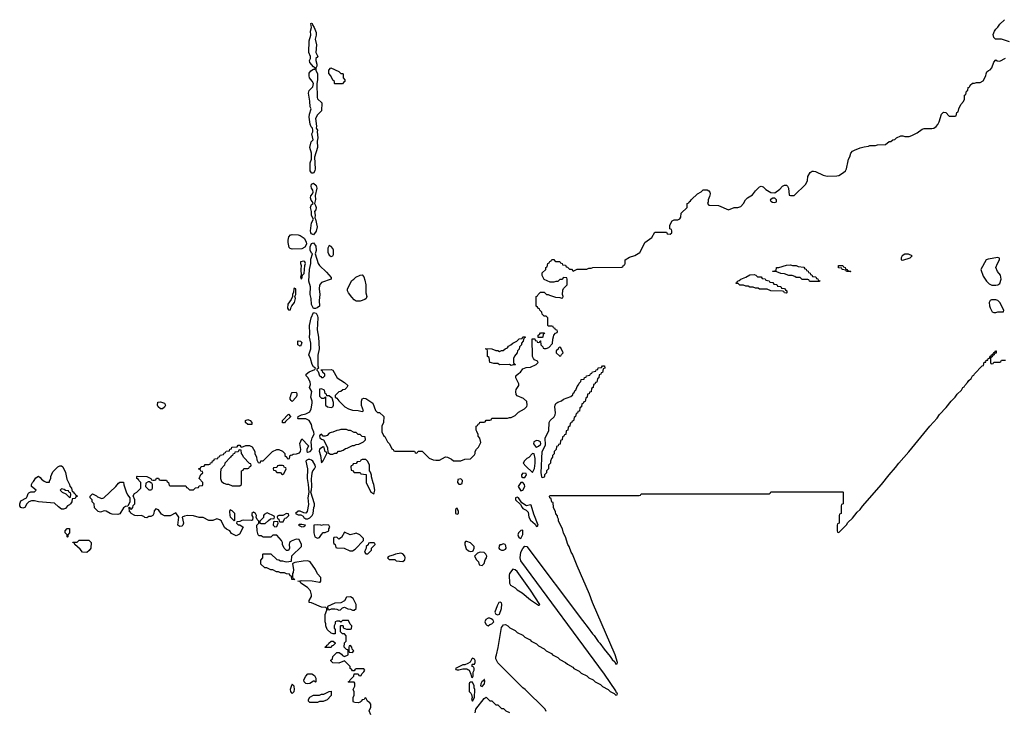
# Model space of a CAD drawing. Header units: inches. Extents: x 2701323 to 2964515, y 494916 to 722124.
# Tile 381 of 656: x 2777197 to 2787358, y 700426 to 707570. Entities that reach past the tile are written whole.
import ezdxf

# ---------------------------------------------------------------- set-up
doc = ezdxf.new("R2010")
doc.units = ezdxf.units.IN
doc.header["$MEASUREMENT"] = 0
doc.layers.add('C7770', color=7, linetype='Continuous')
doc.layers.add('C7780', color=7, linetype='Continuous')

msp = doc.modelspace()

# ---------------------------------------------------------------- linework, layer by layer
at = {"layer": 'C7770', "color": 2}
for points, elevation in [([(2780000, 705204), (2779987, 705207), (2779977, 705217), (2779967, 705267), (2779967, 705293), (2779974, 705326), (2779990, 705347), (2780000, 705349)], 10), ([(2780000, 704681), (2780000, 704680), (2779965, 704630), (2779962, 704590), (2779970, 704574), (2779990, 704574), (2780000, 704602)], 14), ([(2780000, 703638), (2779988, 703650), (2779988, 703670), (2779996, 703684), (2780000, 703701)], 10), ([(2780000, 702183), (2779990, 702178), (2779982, 702170), (2779978, 702150), (2779982, 702110), (2779970, 702086), (2779949, 702089), (2779928, 702110), (2779908, 702150), (2779908, 702170), (2779898, 702190), (2779850, 702246), (2779810, 702246), (2779790, 702226), (2779710, 702226), (2779690, 702238), (2779670, 702238), (2779658, 702250), (2779648, 702290), (2779646, 702350), (2779666, 702370), (2779666, 702390), (2779648, 702408), (2779638, 702430), (2779642, 702450), (2779630, 702468), (2779610, 702482), (2779592, 702470), (2779592, 702450), (2779602, 702430), (2779598, 702402), (2779590, 702398), (2779510, 702402), (2779490, 702398), (2779470, 702386), (2779438, 702382), (2779434, 702370), (2779450, 702354), (2779470, 702354), (2779502, 702330), (2779464, 702256), (2779430, 702238), (2779383, 702263), (2779366, 702290), (2779330, 702306), (2779310, 702326), (2779278, 702390), (2779263, 702403), (2779230, 702415), (2779190, 702398), (2779150, 702398), (2779090, 702428), (2779050, 702428), (2778990, 702444), (2778928, 702448), (2778898, 702442), (2778874, 702430), (2778886, 702370), (2778881, 702350), (2778870, 702339), (2778850, 702335), (2778829, 702349), (2778838, 702430), (2778810, 702478), (2778750, 702444), (2778690, 702444), (2778661, 702461), (2778630, 702508), (2778602, 702518), (2778584, 702496), (2778582, 702470), (2778572, 702450), (2778550, 702438), (2778530, 702438), (2778510, 702426), (2778490, 702428), (2778478, 702438), (2778450, 702449), (2778410, 702445), (2778386, 702450), (2778346, 702470), (2778342, 702482), (2778330, 702486), (2778326, 702534), (2778333, 702533), (2778338, 702518), (2778350, 702514), (2778366, 702530), (2778367, 702553), (2778386, 702570), (2778386, 702610), (2778368, 702652), (2778383, 702677), (2778406, 702690), (2778446, 702730), (2778446, 702790), (2778426, 702810), (2778422, 702822), (2778406, 702830), (2778406, 702850), (2778410, 702854), (2778510, 702852), (2778552, 702832), (2778558, 702818), (2778570, 702814), (2778590, 702814), (2778602, 702818), (2778610, 702834), (2778630, 702834), (2778638, 702818), (2778650, 702814), (2778713, 702813), (2778718, 702798), (2778734, 702790), (2778738, 702758), (2778750, 702754), (2778910, 702754), (2778918, 702738), (2778930, 702734), (2778950, 702714), (2778990, 702714), (2779010, 702734), (2779042, 702738), (2779050, 702754), (2779082, 702758), (2779086, 702770), (2779086, 702790), (2779048, 702830), (2779067, 702873), (2779086, 702890), (2779082, 702902), (2779067, 702907), (2779062, 702922), (2779047, 702927), (2779047, 702933), (2779062, 702938), (2779070, 702954), (2779102, 702958), (2779110, 702974), (2779150, 702974), (2779162, 702978), (2779167, 702993), (2779182, 702998), (2779187, 703013), (2779202, 703018), (2779207, 703033), (2779242, 703038), (2779247, 703053), (2779262, 703058), (2779267, 703073), (2779302, 703078), (2779307, 703093), (2779322, 703098), (2779327, 703113), (2779362, 703118), (2779367, 703133), (2779382, 703138), (2779387, 703153), (2779442, 703158), (2779450, 703174), (2779470, 703174), (2779478, 703158), (2779490, 703154), (2779530, 703172), (2779570, 703172), (2779597, 703157), (2779622, 703110), (2779622, 703090), (2779642, 703050), (2779644, 703024), (2779658, 702998), (2779670, 702994), (2779682, 702998), (2779687, 703013), (2779710, 703014), (2779806, 703110), (2779850, 703132), (2779872, 703132), (2779910, 703114), (2779934, 703090), (2779934, 703070), (2779953, 703053), (2779958, 703038), (2779970, 703034), (2779982, 703038), (2779987, 703073), (2780000, 703073)], 10), ([(2780000, 701823), (2779987, 701827), (2779982, 701842), (2779950, 701846), (2779930, 701858), (2779890, 701858), (2779867, 701867), (2779848, 701868), (2779810, 701886), (2779790, 701886), (2779776, 701896), (2779747, 701907), (2779728, 701908), (2779687, 701947), (2779687, 701987), (2779706, 702010), (2779706, 702050), (2779710, 702054), (2779790, 702054), (2779850, 701994), (2779872, 701992), (2779890, 701982), (2779910, 701982), (2779933, 701973), (2779950, 701972), (2780000, 701978)], 10), ([(2780000, 700682), (2779988, 700650), (2779992, 700630), (2780000, 700622)], 14)]:
    msp.add_lwpolyline(points, dxfattribs=dict(at, elevation=elevation))
at = {"layer": 'C7770', "color": 2, "elevation": 10}
for points in [[(2778650, 703549), (2778626, 703570), (2778618, 703590), (2778622, 703618), (2778650, 703622), (2778692, 703610), (2778702, 703590), (2778690, 703568), (2778670, 703549)], [(2779550, 703388), (2779528, 703410), (2779526, 703430), (2779550, 703442), (2779574, 703430), (2779594, 703410), (2779594, 703390), (2779590, 703388)], [(2779910, 703406), (2779909, 703430), (2779970, 703494), (2779992, 703472), (2779992, 703468), (2779940, 703420), (2779930, 703406)], [(2779470, 703126), (2779458, 703122), (2779452, 703108), (2779418, 703102), (2779414, 703090), (2779398, 703082), (2779394, 703070), (2779378, 703062), (2779374, 703050), (2779314, 702990), (2779312, 702970), (2779273, 702927), (2779271, 702890), (2779271, 702830), (2779281, 702801), (2779290, 702792), (2779304, 702784), (2779333, 702773), (2779352, 702772), (2779390, 702754), (2779470, 702754), (2779486, 702770), (2779486, 702910), (2779502, 702918), (2779510, 702934), (2779550, 702934), (2779562, 702938), (2779567, 702953), (2779582, 702958), (2779586, 702970), (2779582, 702982), (2779567, 702987), (2779506, 703050), (2779496, 703076), (2779486, 703090), (2779482, 703122)], [(2777630, 702515), (2777598, 702538), (2777557, 702577), (2777390, 702589), (2777350, 702602), (2777320, 702600), (2777291, 702589), (2777271, 702569), (2777251, 702530), (2777230, 702524), (2777209, 702530), (2777199, 702550), (2777197, 702570), (2777210, 702602), (2777268, 702632), (2777276, 702644), (2777284, 702676), (2777290, 702682), (2777313, 702693), (2777350, 702694), (2777366, 702710), (2777318, 702750), (2777318, 702770), (2777329, 702791), (2777340, 702800), (2777363, 702837), (2777390, 702854), (2777410, 702842), (2777423, 702823), (2777450, 702802), (2777470, 702792), (2777506, 702794), (2777506, 702806), (2777518, 702830), (2777518, 702850), (2777540, 702900), (2777590, 702952), (2777610, 702962), (2777630, 702962), (2777642, 702950), (2777670, 702894), (2777685, 702825), (2777712, 702770), (2777713, 702753), (2777732, 702730), (2777738, 702698), (2777750, 702694), (2777758, 702678), (2777770, 702674), (2777778, 702658), (2777794, 702650), (2777778, 702642), (2777770, 702626), (2777738, 702622), (2777734, 702590), (2777722, 702570), (2777710, 702558), (2777690, 702548), (2777670, 702522), (2777650, 702515)], [(2779910, 702966), (2779870, 702966), (2779858, 702962), (2779850, 702946), (2779818, 702942), (2779814, 702930), (2779818, 702918), (2779833, 702913), (2779850, 702894), (2779890, 702894), (2779898, 702878), (2779910, 702874), (2779922, 702878), (2779946, 702930), (2779942, 702942), (2779927, 702947), (2779922, 702962)], [(2778538, 702798), (2778524, 702796), (2778498, 702782), (2778494, 702750), (2778530, 702714), (2778550, 702714), (2778562, 702718), (2778566, 702730), (2778566, 702770), (2778562, 702782), (2778550, 702786)], [(2777630, 702726), (2777614, 702710), (2777634, 702690), (2777673, 702673), (2777710, 702634), (2777722, 702638), (2777726, 702670), (2777722, 702682), (2777707, 702687), (2777702, 702702), (2777670, 702706), (2777656, 702716)], [(2778210, 702459), (2778150, 702462), (2778130, 702470), (2778090, 702495), (2778070, 702498), (2778030, 702482), (2778006, 702490), (2777968, 702528), (2777966, 702570), (2777946, 702590), (2777946, 702610), (2777926, 702630), (2777926, 702650), (2777950, 702672), (2777990, 702652), (2778001, 702641), (2778045, 702625), (2778066, 702630), (2778188, 702750), (2778216, 702784), (2778230, 702794), (2778270, 702794), (2778273, 702767), (2778295, 702695), (2778310, 702662), (2778334, 702630), (2778334, 702590), (2778314, 702546), (2778290, 702542), (2778270, 702529), (2778230, 702465)], [(2779370, 702506), (2779362, 702490), (2779365, 702450), (2779370, 702434), (2779410, 702394), (2779418, 702402), (2779418, 702470), (2779390, 702498)], [(2779750, 702478), (2779720, 702460), (2779712, 702450), (2779712, 702428), (2779674, 702390), (2779674, 702370), (2779685, 702365), (2779730, 702366), (2779763, 702397), (2779787, 702413), (2779822, 702418), (2779826, 702430), (2779822, 702442)], [(2779950, 702468), (2779912, 702448), (2779872, 702448), (2779858, 702442), (2779854, 702430), (2779858, 702418), (2779872, 702410), (2779874, 702390), (2779882, 702382), (2779910, 702382), (2779915, 702385), (2779930, 702414), (2779938, 702422), (2779950, 702425), (2779974, 702450), (2779970, 702466)], [(2777690, 702226), (2777686, 702230), (2777686, 702250), (2777666, 702270), (2777666, 702290), (2777687, 702313), (2777710, 702314), (2777712, 702270), (2777694, 702250), (2777694, 702230)], [(2779830, 702386), (2779818, 702382), (2779812, 702350), (2779830, 702332), (2779850, 702334), (2779866, 702370), (2779862, 702382)], [(2777890, 702068), (2777846, 702070), (2777820, 702100), (2777766, 702150), (2777762, 702162), (2777750, 702166), (2777747, 702173), (2777790, 702174), (2777810, 702194), (2777910, 702194), (2777934, 702170), (2777933, 702113), (2777913, 702087)]]:
    msp.add_lwpolyline(points, close=True, dxfattribs=at)
at = {"layer": 'C7780', "color": 2}
for points, elevation in [([(2780210, 705984), (2780207, 705987), (2780196, 706010), (2780194, 706030), (2780194, 706090), (2780210, 706130), (2780210, 706190), (2780190, 706250), (2780205, 706310), (2780224, 706330), (2780213, 706390), (2780221, 706410), (2780223, 706430), (2780219, 706450), (2780204, 706464), (2780194, 706490), (2780184, 706564), (2780187, 706593), (2780204, 706650), (2780194, 706670), (2780192, 706730), (2780178, 706810), (2780184, 706837), (2780222, 706878), (2780228, 706910), (2780215, 706935), (2780188, 706970), (2780183, 706990), (2780184, 707016), (2780200, 707040), (2780230, 707058), (2780242, 707058), (2780248, 707070), (2780230, 707082), (2780190, 707129), (2780188, 707150), (2780197, 707170), (2780197, 707190), (2780181, 707230), (2780183, 707350), (2780200, 707410), (2780198, 707450), (2780207, 707490), (2780202, 707530), (2780210, 707534), (2780216, 707530), (2780218, 707518), (2780236, 707490), (2780256, 707436), (2780255, 707410), (2780245, 707370), (2780259, 707310), (2780252, 707232), (2780274, 707190), (2780274, 707186), (2780254, 707170), (2780252, 707150), (2780265, 707110), (2780262, 707090), (2780252, 707070), (2780252, 707050), (2780272, 707010), (2780272, 706950), (2780265, 706910), (2780267, 706767), (2780270, 706754), (2780314, 706710), (2780312, 706628), (2780270, 706588), (2780251, 706549), (2780261, 706470), (2780258, 706450), (2780272, 706430), (2780266, 706410), (2780274, 706350), (2780266, 706314), (2780271, 706250), (2780241, 706150), (2780245, 706030), (2780244, 706010), (2780230, 705985)], 10), ([(2780510, 707014), (2780530, 707014), (2780534, 707010), (2780534, 706970), (2780554, 706950), (2780554, 706930), (2780538, 706922), (2780530, 706906), (2780450, 706906), (2780446, 706910), (2780446, 706930), (2780430, 706946), (2780408, 706990), (2780387, 707013), (2780386, 707050), (2780408, 707072), (2780490, 707034)], 10), ([(2780230, 705348), (2780210, 705357), (2780202, 705370), (2780199, 705390), (2780210, 705470), (2780229, 705510), (2780210, 705548), (2780210, 705590), (2780199, 705630), (2780210, 705661), (2780224, 705670), (2780219, 705690), (2780205, 705705), (2780197, 705730), (2780202, 705750), (2780219, 705770), (2780226, 705790), (2780221, 705810), (2780208, 705830), (2780205, 705850), (2780208, 705870), (2780230, 705881), (2780257, 705857), (2780264, 705830), (2780247, 705753), (2780248, 705712), (2780238, 705670), (2780251, 705651), (2780256, 705630), (2780253, 705607), (2780241, 705590), (2780245, 705550), (2780242, 705522), (2780251, 705510), (2780267, 705430), (2780256, 705384)], 10), ([(2784990, 705726), (2784970, 705726), (2784942, 705710), (2784950, 705694), (2784964, 705684), (2784990, 705682), (2785006, 705690), (2785006, 705710)], 10), ([(2780230, 704586), (2780207, 704627), (2780205, 704690), (2780194, 704730), (2780197, 704810), (2780180, 704870), (2780188, 704990), (2780200, 705050), (2780202, 705098), (2780219, 705150), (2780210, 705157), (2780196, 705190), (2780196, 705224), (2780210, 705258), (2780230, 705266), (2780254, 705230), (2780255, 705185), (2780245, 705150), (2780277, 705050), (2780290, 705031), (2780363, 704963), (2780412, 704908), (2780412, 704890), (2780310, 704854), (2780290, 704829), (2780287, 704790), (2780295, 704730), (2780288, 704668), (2780291, 704610), (2780267, 704593), (2780250, 704588)], 10), ([(2780390, 705238), (2780378, 705210), (2780376, 705170), (2780390, 705138), (2780410, 705125), (2780430, 705132), (2780436, 705144), (2780437, 705190), (2780430, 705208), (2780410, 705228)], 14), ([(2786330, 705149), (2786302, 705130), (2786292, 705110), (2786294, 705090), (2786310, 705085), (2786386, 705110), (2786406, 705130), (2786368, 705148)], 10), ([(2780130, 705075), (2780094, 705070), (2780094, 705050), (2780102, 705030), (2780098, 704990), (2780102, 704930), (2780094, 704910), (2780098, 704898), (2780110, 704894), (2780115, 704930), (2780132, 704950), (2780139, 705030), (2780148, 705050), (2780138, 705070)], 14), ([(2785450, 704866), (2785353, 704867), (2785346, 704870), (2785342, 704882), (2785330, 704886), (2785273, 704887), (2785250, 704906), (2785210, 704906), (2785196, 704916), (2785170, 704926), (2785133, 704927), (2785090, 704946), (2785053, 704947), (2785010, 704966), (2784966, 704970), (2784970, 704974), (2785002, 704978), (2785008, 705012), (2785030, 705011), (2785110, 705036), (2785150, 705038), (2785171, 705031), (2785210, 705031), (2785230, 705022), (2785290, 705014), (2785298, 704998), (2785313, 704993), (2785318, 704978), (2785333, 704973), (2785338, 704958), (2785353, 704953), (2785358, 704938), (2785373, 704933), (2785378, 704918), (2785413, 704913), (2785418, 704898), (2785433, 704893), (2785438, 704878), (2785453, 704873)], 6), ([(2785770, 704966), (2785728, 704968), (2785722, 704982), (2785686, 704990), (2785682, 705002), (2785648, 705008), (2785646, 705030), (2785692, 705032), (2785698, 705018), (2785714, 705010), (2785718, 704998), (2785734, 704990), (2785738, 704978), (2785770, 704974), (2785774, 704970)], 6), ([(2787290, 705114), (2787190, 705097), (2787170, 705089), (2787114, 704990), (2787141, 704921), (2787175, 704870), (2787203, 704843), (2787228, 704828), (2787270, 704827), (2787290, 704831), (2787310, 704846), (2787325, 704890), (2787318, 704930), (2787289, 704970), (2787269, 705010), (2787287, 705053), (2787309, 705090), (2787308, 705108)], 10), ([(2780670, 704664), (2780650, 704675), (2780623, 704703), (2780589, 704750), (2780579, 704770), (2780579, 704790), (2780623, 704877), (2780646, 704890), (2780666, 704910), (2780710, 704932), (2780730, 704934), (2780750, 704914), (2780759, 704879), (2780768, 704830), (2780768, 704748), (2780781, 704710), (2780772, 704690), (2780760, 704680), (2780710, 704664)], 10), ([(2784810, 704914), (2784850, 704914), (2784858, 704898), (2784890, 704894), (2784898, 704878), (2784930, 704874), (2784938, 704858), (2784970, 704854), (2784978, 704838), (2785010, 704834), (2785018, 704818), (2785050, 704814), (2785058, 704798), (2785090, 704794), (2785098, 704778), (2785114, 704770), (2785114, 704750), (2785110, 704746), (2785088, 704748), (2785082, 704762), (2785070, 704766), (2784950, 704768), (2784910, 704786), (2784830, 704788), (2784816, 704796), (2784790, 704798), (2784767, 704807), (2784730, 704808), (2784716, 704816), (2784690, 704818), (2784667, 704827), (2784628, 704828), (2784610, 704846), (2784590, 704846), (2784586, 704850), (2784602, 704858), (2784606, 704870), (2784623, 704877), (2784638, 704890), (2784690, 704911), (2784730, 704936), (2784777, 704937), (2784794, 704930)], 6), ([(2787270, 704675), (2787225, 704675), (2787212, 704668), (2787202, 704650), (2787204, 704616), (2787210, 704594), (2787232, 704552), (2787250, 704545), (2787270, 704546), (2787290, 704551), (2787348, 704552), (2787353, 704570), (2787310, 704649), (2787290, 704669)], 10), ([(2782590, 704286), (2782547, 704287), (2782546, 704310), (2782562, 704318), (2782570, 704334), (2782610, 704334), (2782612, 704328), (2782598, 704322), (2782594, 704290)], 10), ([(2780090, 704198), (2780068, 704210), (2780066, 704250), (2780070, 704254), (2780094, 704250), (2780110, 704234), (2780102, 704210)], 10), ([(2782270, 703998), (2782250, 704008), (2782150, 704006), (2782130, 704018), (2782090, 704018), (2782067, 704027), (2782048, 704028), (2782042, 704082), (2782026, 704090), (2782026, 704150), (2782022, 704162), (2782007, 704167), (2782007, 704173), (2782070, 704172), (2782110, 704152), (2782132, 704152), (2782150, 704142), (2782168, 704152), (2782187, 704153), (2782206, 704170), (2782230, 704182), (2782243, 704197), (2782266, 704210), (2782286, 704230), (2782326, 704250), (2782350, 704274), (2782382, 704278), (2782390, 704294), (2782413, 704293), (2782413, 704287), (2782398, 704282), (2782394, 704250), (2782374, 704230), (2782374, 704210), (2782354, 704190), (2782352, 704168), (2782334, 704150), (2782332, 704130), (2782304, 704096), (2782294, 704070), (2782294, 704030), (2782298, 704018), (2782314, 704010), (2782310, 704006), (2782290, 704006)], 10), ([(2782770, 704186), (2782758, 704182), (2782753, 704167), (2782734, 704150), (2782734, 704130), (2782770, 704094), (2782782, 704098), (2782787, 704113), (2782806, 704130), (2782782, 704182)], 10), ([(2782590, 702838), (2782584, 702850), (2782579, 702890), (2782588, 703110), (2782623, 703177), (2782621, 703250), (2782659, 703322), (2782660, 703410), (2782670, 703430), (2782711, 703469), (2782722, 703490), (2782725, 703510), (2782720, 703570), (2782722, 703590), (2782730, 703605), (2782750, 703620), (2782788, 703632), (2782810, 703650), (2782883, 703677), (2782905, 703695), (2782910, 703711), (2782920, 703720), (2782930, 703742), (2782935, 703745), (2782950, 703782), (2782963, 703797), (2782970, 703814), (2782988, 703832), (2782990, 703852), (2783022, 703858), (2783027, 703873), (2783042, 703878), (2783047, 703893), (2783082, 703898), (2783087, 703913), (2783102, 703918), (2783107, 703933), (2783142, 703938), (2783147, 703953), (2783162, 703958), (2783167, 703973), (2783202, 703978), (2783210, 703994), (2783233, 703993), (2783234, 703970), (2783218, 703962), (2783213, 703927), (2783198, 703922), (2783193, 703907), (2783178, 703902), (2783174, 703870), (2783158, 703862), (2783153, 703827), (2783138, 703822), (2783133, 703807), (2783118, 703802), (2783114, 703770), (2783098, 703762), (2783093, 703727), (2783078, 703722), (2783073, 703707), (2783058, 703702), (2783054, 703670), (2783038, 703662), (2783033, 703627), (2783018, 703622), (2783013, 703607), (2782998, 703602), (2782994, 703570), (2782978, 703562), (2782973, 703527), (2782958, 703522), (2782953, 703507), (2782938, 703502), (2782934, 703470), (2782918, 703462), (2782913, 703427), (2782898, 703422), (2782893, 703407), (2782878, 703402), (2782874, 703370), (2782858, 703362), (2782854, 703330), (2782838, 703322), (2782833, 703287), (2782818, 703282), (2782813, 703267), (2782798, 703262), (2782794, 703230), (2782778, 703222), (2782773, 703187), (2782758, 703182), (2782753, 703167), (2782738, 703162), (2782734, 703130), (2782714, 703110), (2782713, 703087), (2782694, 703070), (2782694, 703050), (2782684, 703036), (2782674, 703010), (2782674, 702990), (2782654, 702970), (2782654, 702930), (2782634, 702910), (2782634, 702890), (2782614, 702870), (2782614, 702850), (2782610, 702846)], 6), ([(2780310, 703758), (2780290, 703754), (2780290, 703682), (2780310, 703662), (2780338, 703662), (2780354, 703674), (2780352, 703590), (2780374, 703570), (2780410, 703565), (2780428, 703572), (2780435, 703590), (2780435, 703615), (2780422, 703662), (2780410, 703666), (2780390, 703686), (2780366, 703686), (2780362, 703702), (2780348, 703708), (2780342, 703742)], 10), ([(2780570, 703338), (2780510, 703338), (2780491, 703329), (2780470, 703328), (2780430, 703308), (2780413, 703307), (2780390, 703298), (2780370, 703275), (2780350, 703268), (2780330, 703268), (2780310, 703289), (2780298, 703282), (2780291, 703270), (2780296, 703250), (2780310, 703236), (2780331, 703231), (2780360, 703180), (2780373, 703147), (2780378, 703098), (2780404, 703084), (2780430, 703082), (2780448, 703092), (2780470, 703094), (2780488, 703112), (2780507, 703113), (2780536, 703124), (2780560, 703140), (2780576, 703144), (2780630, 703172), (2780650, 703172), (2780670, 703182), (2780696, 703184), (2780746, 703210), (2780766, 703230), (2780762, 703262), (2780730, 703266), (2780710, 703286), (2780690, 703286), (2780670, 703306), (2780650, 703306), (2780610, 703328), (2780590, 703328)], 10), ([(2782530, 703222), (2782502, 703210), (2782498, 703190), (2782520, 703160), (2782530, 703156), (2782550, 703164), (2782570, 703181), (2782575, 703190), (2782570, 703209), (2782550, 703219)], 10), ([(2780330, 703158), (2780290, 703133), (2780286, 703114), (2780300, 703070), (2780310, 702994), (2780330, 703014), (2780366, 703090), (2780362, 703102), (2780350, 703106), (2780338, 703150)], 10), ([(2780190, 703028), (2780173, 703027), (2780159, 703021), (2780151, 703009), (2780167, 702930), (2780163, 702830), (2780175, 702770), (2780180, 702690), (2780170, 702630), (2780177, 702563), (2780162, 702490), (2780150, 702473), (2780130, 702476), (2780092, 702492), (2780070, 702492), (2780042, 702470), (2780070, 702457), (2780097, 702457), (2780122, 702442), (2780130, 702428), (2780150, 702416), (2780170, 702416), (2780190, 702426), (2780216, 702450), (2780227, 702470), (2780232, 702530), (2780238, 702550), (2780240, 702570), (2780203, 702690), (2780210, 702714), (2780213, 702750), (2780207, 702830), (2780212, 702850), (2780214, 702890), (2780221, 702910), (2780240, 702930), (2780250, 702950), (2780247, 702970), (2780222, 703010), (2780210, 703021)], 10), ([(2780770, 703026), (2780730, 703026), (2780718, 703022), (2780710, 703006), (2780678, 703002), (2780670, 702986), (2780638, 702982), (2780633, 702967), (2780618, 702962), (2780614, 702950), (2780618, 702918), (2780633, 702913), (2780650, 702894), (2780710, 702894), (2780718, 702878), (2780773, 702873), (2780774, 702790), (2780822, 702690), (2780850, 702674), (2780856, 702684), (2780862, 702710), (2780853, 702770), (2780845, 702785), (2780828, 702848), (2780827, 702867), (2780816, 702896), (2780806, 702910), (2780806, 702970), (2780790, 703006)], 10), ([(2782490, 703088), (2782450, 703048), (2782430, 703038), (2782405, 703015), (2782394, 702990), (2782420, 702960), (2782490, 702894), (2782510, 702934), (2782517, 702990), (2782517, 703037), (2782507, 703087)], 10), ([(2781750, 702826), (2781718, 702822), (2781714, 702790), (2781730, 702774), (2781750, 702774), (2781762, 702778), (2781766, 702810)], 10), ([(2782390, 702886), (2782374, 702870), (2782374, 702850), (2782390, 702842), (2782410, 702842), (2782426, 702870), (2782422, 702882)], 10), ([(2782390, 702788), (2782370, 702788), (2782360, 702780), (2782342, 702750), (2782370, 702702), (2782390, 702712), (2782409, 702750), (2782408, 702770)], 10), ([(2782330, 702638), (2782314, 702630), (2782314, 702610), (2782364, 702564), (2782382, 702530), (2782390, 702522), (2782425, 702505), (2782445, 702485), (2782451, 702430), (2782470, 702402), (2782518, 702358), (2782530, 702334), (2782542, 702338), (2782546, 702350), (2782501, 702461), (2782474, 702554), (2782470, 702558), (2782456, 702556), (2782428, 702548), (2782380, 702580), (2782346, 702630)], 10), ([(2781710, 702526), (2781694, 702510), (2781694, 702470), (2781710, 702462), (2781726, 702470), (2781726, 702490)], 10), ([(2780110, 702357), (2780085, 702355), (2780074, 702350), (2780110, 702332), (2780130, 702334), (2780146, 702350)], 10), ([(2780270, 702354), (2780234, 702350), (2780231, 702270), (2780242, 702230), (2780270, 702214), (2780290, 702222), (2780310, 702254), (2780330, 702274), (2780350, 702274), (2780386, 702290), (2780388, 702312), (2780398, 702330), (2780386, 702350), (2780330, 702352), (2780310, 702346), (2780306, 702350)], 10), ([(2782390, 702298), (2782370, 702295), (2782343, 702270), (2782339, 702250), (2782343, 702230), (2782350, 702218), (2782370, 702211), (2782390, 702254)], 10), ([(2780550, 702278), (2780517, 702223), (2780490, 702206), (2780470, 702226), (2780438, 702222), (2780434, 702210), (2780434, 702170), (2780438, 702158), (2780454, 702150), (2780458, 702118), (2780470, 702114), (2780547, 702113), (2780605, 702085), (2780630, 702085), (2780660, 702100), (2780746, 702190), (2780746, 702210), (2780706, 702250), (2780670, 702268), (2780650, 702258), (2780609, 702249)], 10), ([(2780850, 702166), (2780810, 702166), (2780798, 702162), (2780793, 702147), (2780774, 702130), (2780774, 702110), (2780764, 702096), (2780754, 702070), (2780770, 702054), (2780790, 702054), (2780826, 702090), (2780827, 702113), (2780866, 702150), (2780862, 702162)], 10), ([(2781810, 702182), (2781798, 702182), (2781792, 702170), (2781792, 702150), (2781806, 702106), (2781830, 702085), (2781850, 702078), (2781870, 702082), (2781875, 702085), (2781888, 702110), (2781888, 702130), (2781850, 702168)], 10), ([(2782185, 702155), (2782167, 702147), (2782153, 702147), (2782144, 702136), (2782142, 702110), (2782150, 702102), (2782170, 702092), (2782190, 702092), (2782210, 702102), (2782218, 702110), (2782215, 702135), (2782206, 702150)], 10), ([(2781130, 702059), (2781074, 702050), (2781050, 702038), (2781014, 702030), (2780998, 702022), (2780994, 702010), (2781010, 701994), (2781067, 701993), (2781082, 701982), (2781150, 701975), (2781170, 701991), (2781176, 702010), (2781172, 702030), (2781150, 702053)], 10), ([(2781950, 702069), (2781921, 702059), (2781892, 702030), (2781911, 701991), (2781932, 701970), (2781938, 701938), (2781970, 701934), (2781990, 701954), (2782002, 701990), (2782015, 702010), (2782018, 702030), (2782008, 702048), (2781990, 702066)], 10), ([(2782287, 701893), (2782251, 701850), (2782247, 701833), (2782251, 701751), (2782262, 701730), (2782310, 701702), (2782330, 701682), (2782382, 701650), (2782470, 701578), (2782550, 701522), (2782558, 701522), (2782566, 701530), (2782470, 701679), (2782330, 701869), (2782310, 701889)], 10), ([(2780610, 701608), (2780570, 701606), (2780550, 701566), (2780512, 701548), (2780450, 701542), (2780374, 701510), (2780378, 701478), (2780390, 701474), (2780416, 701484), (2780450, 701485), (2780470, 701482), (2780490, 701472), (2780507, 701473), (2780530, 701494), (2780550, 701502), (2780584, 701484), (2780610, 701482), (2780630, 701472), (2780650, 701472), (2780668, 701490), (2780668, 701530), (2780638, 701590)], 10), ([(2782154, 701554), (2782142, 701550), (2782123, 701517), (2782101, 701450), (2782111, 701431), (2782130, 701423), (2782150, 701431), (2782169, 701489), (2782174, 701534), (2782170, 701548)], 10), ([(2782050, 701389), (2782030, 701388), (2782007, 701373), (2781998, 701350), (2782006, 701326), (2782017, 701317), (2782030, 701311), (2782050, 701323), (2782070, 701331), (2782089, 701350), (2782078, 701370), (2782063, 701383)], 10), ([(2780350, 701086), (2780346, 701090), (2780362, 701098), (2780366, 701110), (2780382, 701118), (2780386, 701130), (2780410, 701152), (2780432, 701152), (2780452, 701132), (2780452, 701128), (2780433, 701107), (2780418, 701102), (2780410, 701086)], 10), ([(2780610, 701106), (2780598, 701102), (2780594, 701090), (2780594, 701050), (2780598, 701038), (2780630, 701034), (2780646, 701050), (2780627, 701067), (2780626, 701090)], 10), ([(2781870, 700975), (2781862, 700970), (2781845, 700935), (2781820, 700920), (2781790, 700908), (2781770, 700908), (2781694, 700870), (2781698, 700858), (2781710, 700854), (2781730, 700854), (2781770, 700865), (2781810, 700865), (2781820, 700860), (2781834, 700850), (2781854, 700810), (2781858, 700778), (2781870, 700774), (2781878, 700790), (2781878, 700830), (2781886, 700850), (2781886, 700870), (2781882, 700882), (2781866, 700890), (2781866, 700910), (2781870, 700914), (2781890, 700914), (2781898, 700930), (2781898, 700950), (2781890, 700966)], 10), ([(2780248, 700728), (2780238, 700738), (2780230, 700738), (2780190, 700714), (2780170, 700709), (2780150, 700713), (2780132, 700732), (2780130, 700750), (2780150, 700791), (2780170, 700812), (2780190, 700814), (2780212, 700812), (2780238, 700798), (2780254, 700770), (2780254, 700730)], 10), ([(2781870, 700726), (2781850, 700726), (2781838, 700722), (2781834, 700710), (2781834, 700630), (2781853, 700613), (2781860, 700600), (2781865, 700570), (2781858, 700550), (2781870, 700532), (2781892, 700570), (2781895, 700650), (2781888, 700668), (2781888, 700690)], 10), ([(2781990, 700755), (2781980, 700740), (2781966, 700730), (2781956, 700710), (2781952, 700690), (2781970, 700681), (2781992, 700710), (2781997, 700737), (2781995, 700755)], 10), ([(2780190, 700518), (2780178, 700530), (2780178, 700550), (2780190, 700572), (2780228, 700592), (2780290, 700592), (2780310, 700602), (2780336, 700604), (2780390, 700632), (2780413, 700633), (2780411, 700589), (2780370, 700546), (2780330, 700528), (2780290, 700528), (2780270, 700518)], 10)]:
    msp.add_lwpolyline(points, close=True, dxfattribs=dict(at, elevation=elevation))
for points, elevation in [([(2787410, 707342), (2787328, 707368), (2787268, 707368), (2787250, 707386), (2787243, 707417), (2787255, 707450), (2787270, 707472), (2787290, 707492), (2787310, 707522), (2787358, 707570)], 10), ([(2780000, 703073), (2780010, 703074), (2780018, 703082), (2780055, 703085), (2780085, 703095), (2780094, 703110), (2780097, 703130), (2780089, 703191), (2780110, 703242), (2780176, 703170), (2780161, 703130), (2780161, 703110), (2780170, 703103), (2780196, 703110), (2780212, 703130), (2780205, 703210), (2780216, 703250), (2780236, 703290), (2780234, 703310), (2780215, 703350), (2780209, 703389), (2780186, 703430), (2780150, 703448), (2780070, 703446), (2780066, 703450), (2780070, 703472), (2780106, 703490), (2780150, 703499), (2780190, 703519), (2780204, 703550), (2780215, 703610), (2780215, 703630), (2780203, 703670), (2780211, 703730), (2780189, 703770), (2780197, 703803), (2780194, 703830), (2780170, 703874), (2780152, 703890), (2780152, 703908), (2780186, 703933), (2780242, 703958), (2780249, 703970), (2780230, 703985), (2780215, 704010), (2780199, 704070), (2780180, 704110), (2780200, 704170), (2780200, 704230), (2780187, 704290), (2780191, 704330), (2780188, 704412), (2780204, 704490), (2780230, 704546), (2780258, 704538), (2780270, 704511), (2780273, 704490), (2780267, 704367), (2780282, 704290), (2780288, 704170), (2780274, 704106), (2780275, 703996), (2780282, 703970), (2780264, 703956), (2780262, 703950), (2780277, 703937), (2780290, 703891), (2780304, 703884), (2780310, 703874), (2780330, 703874), (2780346, 703890), (2780346, 703910), (2780327, 703927), (2780322, 703942), (2780310, 703946), (2780308, 703952), (2780410, 703956), (2780430, 703951), (2780472, 703870), (2780550, 703822), (2780582, 703790), (2780574, 703770), (2780554, 703750), (2780533, 703747), (2780510, 703728), (2780490, 703726), (2780454, 703690), (2780454, 703670), (2780470, 703662), (2780490, 703632), (2780551, 703571), (2780590, 703551), (2780630, 703538), (2780690, 703532), (2780730, 703522), (2780746, 703530), (2780725, 703585), (2780724, 703630), (2780730, 703654), (2780750, 703662), (2780770, 703658), (2780842, 703610), (2780870, 703534), (2780890, 703514), (2780910, 703514), (2780954, 703470), (2780952, 703410), (2780934, 703370), (2780933, 703313), (2780950, 703274), (2780964, 703264), (2780992, 703210), (2781012, 703190), (2781038, 703138), (2781052, 703132), (2781058, 703118), (2781070, 703114), (2781270, 703114), (2781278, 703098), (2781290, 703094), (2781302, 703098), (2781310, 703114), (2781350, 703114), (2781422, 703042), (2781465, 703025), (2781490, 703022), (2781530, 703022), (2781590, 703054), (2781612, 703052), (2781654, 703030), (2781673, 703013), (2781750, 703014), (2781790, 703032), (2781850, 703034), (2781890, 703074), (2781898, 703090), (2781898, 703110), (2781910, 703134), (2781930, 703154), (2781956, 703204), (2781947, 703247), (2781928, 703268), (2781927, 703287), (2781916, 703316), (2781906, 703330), (2781906, 703370), (2781922, 703378), (2781927, 703393), (2781942, 703398), (2781947, 703413), (2781990, 703414), (2782002, 703418), (2782010, 703434), (2782050, 703434), (2782062, 703438), (2782070, 703454), (2782230, 703454), (2782250, 703462), (2782270, 703462), (2782310, 703482), (2782345, 703515), (2782408, 703552), (2782430, 703574), (2782435, 703590), (2782430, 703626), (2782396, 703656), (2782330, 703686), (2782320, 703700), (2782318, 703730), (2782322, 703750), (2782348, 703790), (2782348, 703810), (2782318, 703870), (2782318, 703890), (2782343, 703917), (2782366, 703930), (2782390, 703962), (2782423, 703977), (2782470, 703982), (2782526, 704010), (2782546, 704030), (2782542, 704042), (2782510, 704058), (2782498, 704070), (2782489, 704090), (2782487, 704273), (2782513, 704273), (2782518, 704258), (2782533, 704253), (2782538, 704238), (2782550, 704234), (2782562, 704238), (2782567, 704253), (2782573, 704253), (2782574, 704210), (2782594, 704190), (2782598, 704178), (2782610, 704174), (2782630, 704174), (2782656, 704184), (2782696, 704224), (2782698, 704270), (2782707, 704293), (2782708, 704312), (2782727, 704333), (2782742, 704338), (2782746, 704350), (2782742, 704362), (2782727, 704367), (2782722, 704382), (2782707, 704387), (2782702, 704402), (2782690, 704406), (2782650, 704406), (2782646, 704410), (2782646, 704490), (2782630, 704506), (2782608, 704508), (2782598, 704518), (2782588, 704528), (2782586, 704550), (2782566, 704570), (2782562, 704582), (2782550, 704586), (2782542, 704602), (2782526, 704610), (2782526, 704710), (2782542, 704718), (2782547, 704733), (2782570, 704754), (2782610, 704754), (2782633, 704733), (2782650, 704732), (2782664, 704724), (2782725, 704705), (2782770, 704702), (2782790, 704694), (2782802, 704698), (2782806, 704710), (2782798, 704730), (2782803, 704777), (2782810, 704794), (2782846, 704830), (2782846, 704890), (2782842, 704902), (2782810, 704906), (2782790, 704886), (2782770, 704886), (2782750, 704866), (2782730, 704866), (2782710, 704858), (2782670, 704858), (2782610, 704886), (2782588, 704928), (2782590, 704954), (2782626, 704990), (2782626, 705010), (2782642, 705018), (2782646, 705050), (2782662, 705058), (2782667, 705073), (2782682, 705078), (2782687, 705093), (2782710, 705094), (2782718, 705078), (2782730, 705074), (2782770, 705074), (2782778, 705058), (2782794, 705050), (2782798, 705038), (2782830, 705034), (2782838, 705018), (2782850, 705014), (2782870, 704994), (2782890, 704994), (2782910, 704974), (2782950, 704992), (2783050, 704994), (2783070, 705002), (2783096, 705004), (2783110, 705012), (2783410, 705014), (2783422, 705018), (2783427, 705033), (2783442, 705038), (2783446, 705050), (2783446, 705090), (2783490, 705118), (2783545, 705135), (2783595, 705165), (2783618, 705202), (2783649, 705270), (2783720, 705320), (2783750, 705374), (2783870, 705374), (2783878, 705358), (2783910, 705354), (2783926, 705370), (2783926, 705390), (2783922, 705402), (2783906, 705410), (2783907, 705447), (2783930, 705494), (2783950, 705502), (2783990, 705502), (2784008, 705512), (2784018, 705530), (2784022, 705570), (2784086, 705630), (2784086, 705670), (2784102, 705678), (2784106, 705690), (2784120, 705700), (2784130, 705714), (2784190, 705772), (2784230, 705792), (2784250, 705811), (2784290, 705812), (2784310, 705802), (2784318, 705790), (2784322, 705770), (2784317, 705743), (2784302, 705710), (2784302, 705690), (2784294, 705670), (2784310, 705654), (2784410, 705652), (2784510, 705605), (2784570, 705631), (2784609, 705631), (2784638, 705642), (2784668, 705670), (2784688, 705710), (2784708, 705730), (2784759, 705761), (2784790, 705802), (2784830, 705842), (2784850, 705851), (2784870, 705842), (2784897, 705817), (2784950, 705785), (2784990, 705782), (2785040, 705820), (2785070, 705852), (2785090, 705862), (2785110, 705862), (2785122, 705850), (2785132, 705830), (2785138, 705758), (2785150, 705754), (2785190, 705754), (2785308, 705870), (2785328, 705910), (2785329, 705950), (2785355, 705990), (2785376, 706004), (2785390, 706007), (2785410, 706003), (2785490, 705964), (2785530, 705955), (2785630, 705956), (2785650, 705961), (2785698, 705990), (2785718, 706010), (2785729, 706030), (2785748, 706112), (2785749, 706130), (2785765, 706155), (2785774, 706190), (2785790, 706211), (2785810, 706223), (2785870, 706246), (2785910, 706258), (2785956, 706264), (2785970, 706272), (2786030, 706272), (2786050, 706278), (2786130, 706282), (2786169, 706311), (2786188, 706312), (2786206, 706330), (2786227, 706333), (2786246, 706350), (2786289, 706371), (2786310, 706371), (2786330, 706365), (2786375, 706365), (2786405, 706375), (2786458, 706402), (2786510, 706438), (2786530, 706445), (2786610, 706445), (2786630, 706451), (2786655, 706465), (2786673, 706487), (2786686, 706514), (2786710, 706594), (2786730, 706614), (2786754, 706610), (2786790, 706574), (2786850, 706574), (2786862, 706578), (2786868, 706610), (2786882, 706618), (2786888, 706650), (2786910, 706694), (2786936, 706724), (2786946, 706750), (2786948, 706792), (2786962, 706798), (2786966, 706830), (2786982, 706838), (2786986, 706870), (2787002, 706878), (2787007, 706893), (2787030, 706914), (2787050, 706914), (2787070, 706922), (2787110, 706922), (2787140, 706940), (2787168, 706990), (2787169, 707011), (2787178, 707030), (2787195, 707045), (2787210, 707052), (2787229, 707071), (2787248, 707130), (2787270, 707154), (2787284, 707144), (2787310, 707142), (2787370, 707172)], 10), ([(2780000, 705349), (2780010, 705351), (2780070, 705347), (2780090, 705342), (2780133, 705313), (2780155, 705275), (2780157, 705250), (2780138, 705222), (2780110, 705204), (2780010, 705201), (2780000, 705204)], 10), ([(2780000, 704602), (2780005, 704615), (2780034, 704650), (2780042, 704690), (2780038, 704710), (2780046, 704730), (2780046, 704790), (2780030, 704798), (2780025, 704790), (2780024, 704756), (2780014, 704730), (2780014, 704710), (2780000, 704681)], 14), ([(2782630, 700426), (2782618, 700450), (2782413, 700653), (2782389, 700669), (2782130, 700928), (2782110, 700968), (2782109, 700990), (2782118, 701010), (2782135, 701085), (2782164, 701270), (2782170, 701292), (2782190, 701318), (2782210, 701322), (2782234, 701310), (2782254, 701290), (2782310, 701262), (2782330, 701242), (2782390, 701212), (2782410, 701192), (2782464, 701164), (2782474, 701150), (2782530, 701122), (2782550, 701102), (2782610, 701072), (2782630, 701052), (2782684, 701024), (2782694, 701010), (2782750, 700982), (2782770, 700962), (2782830, 700932), (2782850, 700912), (2782904, 700884), (2782914, 700870), (2782970, 700842), (2782990, 700822), (2783050, 700792), (2783070, 700772), (2783114, 700750), (2783134, 700730), (2783190, 700702), (2783210, 700682), (2783270, 700652), (2783290, 700632), (2783332, 700612), (2783350, 700594), (2783362, 700598), (2783366, 700610), (2783356, 700616), (2783350, 700638), (2783231, 700811), (2782370, 701981), (2782361, 702010), (2782370, 702070), (2782390, 702107), (2782410, 702131), (2782431, 702130), (2783004, 701364), (2783065, 701290), (2783108, 701228), (2783125, 701210), (2783168, 701148), (2783185, 701130), (2783228, 701068), (2783291, 700991), (2783310, 700962), (2783338, 700938), (2783350, 700914), (2783362, 700918), (2783366, 700930), (2783342, 701010), (2783109, 701550), (2783077, 701637), (2782949, 701929), (2782902, 702050), (2782889, 702069), (2782869, 702130), (2782855, 702150), (2782829, 702230), (2782810, 702266), (2782798, 702310), (2782758, 702390), (2782758, 702410), (2782748, 702430), (2782747, 702447), (2782730, 702466), (2782728, 702488), (2782707, 702533), (2782702, 702582), (2782690, 702586), (2782682, 702622), (2782668, 702630), (2782666, 702650), (2782670, 702654), (2783590, 702654), (2783602, 702658), (2783610, 702674), (2784930, 702674), (2784942, 702678), (2784950, 702694), (2785690, 702694), (2785694, 702690), (2785694, 702570), (2785678, 702562), (2785674, 702550), (2785674, 702470), (2785658, 702462), (2785654, 702450), (2785654, 702370), (2785638, 702362), (2785634, 702350), (2785634, 702290), (2785638, 702278), (2785650, 702274), (2785730, 702354), (2785743, 702377), (2785790, 702422), (2785838, 702482), (2785870, 702512), (2785894, 702546), (2786089, 702770), (2786169, 702870), (2786236, 702944), (2786269, 702991), (2786373, 703107), (2786590, 703371), (2786665, 703455), (2786690, 703491), (2786757, 703563), (2786809, 703630), (2786849, 703671), (2786870, 703702), (2786915, 703745), (2786929, 703770), (2786942, 703778), (2786950, 703792), (2786979, 703821), (2786990, 703842), (2787015, 703865), (2787029, 703890), (2787042, 703898), (2787050, 703912), (2787130, 703994), (2787142, 703998), (2787150, 704032), (2787166, 704034), (2787170, 704052), (2787186, 704054), (2787190, 704072), (2787206, 704074), (2787210, 704094), (2787222, 704098), (2787226, 704110), (2787242, 704118), (2787250, 704134), (2787262, 704138), (2787266, 704150), (2787274, 704150), (2787273, 704127), (2787258, 704122), (2787253, 704107), (2787238, 704102), (2787233, 704087), (2787218, 704082), (2787214, 704070), (2787214, 704030), (2787218, 704018), (2787230, 704014), (2787242, 704018), (2787250, 704034), (2787310, 704034), (2787322, 704038), (2787330, 704054), (2787370, 704054)], 6), ([(2780000, 703701), (2780002, 703710), (2780010, 703718), (2780050, 703722), (2780058, 703710), (2780058, 703690), (2780051, 703670), (2780010, 703628), (2780000, 703638)], 10), ([(2780000, 701978), (2780002, 701978), (2780007, 702033), (2780106, 702130), (2780106, 702150), (2780082, 702202), (2780050, 702206), (2780000, 702183)], 10), ([(2780820, 700390), (2780802, 700430), (2780819, 700470), (2780819, 700499), (2780810, 700515), (2780786, 700530), (2780770, 700566), (2780758, 700562), (2780753, 700547), (2780730, 700546), (2780722, 700530), (2780710, 700522), (2780690, 700515), (2780656, 700516), (2780642, 700522), (2780638, 700530), (2780638, 700570), (2780647, 700593), (2780648, 700610), (2780647, 700627), (2780638, 700650), (2780655, 700685), (2780656, 700716), (2780650, 700726), (2780590, 700726), (2780586, 700730), (2780602, 700738), (2780606, 700750), (2780646, 700790), (2780650, 700814), (2780690, 700814), (2780698, 700798), (2780710, 700794), (2780722, 700798), (2780727, 700813), (2780750, 700834), (2780758, 700850), (2780750, 700866), (2780670, 700866), (2780658, 700862), (2780650, 700846), (2780630, 700846), (2780622, 700862), (2780606, 700870), (2780606, 700890), (2780550, 700948), (2780490, 700922), (2780428, 700928), (2780407, 700947), (2780407, 700953), (2780426, 700970), (2780427, 700993), (2780470, 701034), (2780493, 701033), (2780517, 701017), (2780530, 701002), (2780550, 700992), (2780586, 701010), (2780586, 701050), (2780582, 701062), (2780570, 701066), (2780546, 701090), (2780548, 701132), (2780566, 701150), (2780567, 701207), (2780550, 701226), (2780528, 701228), (2780507, 701247), (2780506, 701310), (2780510, 701314), (2780530, 701314), (2780534, 701310), (2780534, 701290), (2780570, 701274), (2780610, 701274), (2780622, 701278), (2780626, 701310), (2780607, 701327), (2780590, 701366), (2780530, 701366), (2780510, 701346), (2780496, 701356), (2780470, 701358), (2780454, 701350), (2780454, 701330), (2780442, 701310), (2780444, 701284), (2780454, 701270), (2780453, 701227), (2780433, 701227), (2780410, 701235), (2780369, 701270), (2780355, 701310), (2780355, 701330), (2780349, 701350), (2780348, 701428), (2780366, 701470), (2780366, 701490), (2780358, 701498), (2780310, 701502), (2780210, 701548), (2780186, 701550), (2780186, 701570), (2780209, 701611), (2780209, 701630), (2780199, 701670), (2780166, 701706), (2780098, 701750), (2780090, 701766), (2780066, 701770), (2780110, 701778), (2780214, 701774), (2780290, 701762), (2780298, 701762), (2780306, 701770), (2780306, 701810), (2780270, 701848), (2780249, 701890), (2780195, 701970), (2780170, 701979), (2780123, 701977), (2780038, 701962), (2780022, 701958), (2780014, 701950), (2780023, 701890), (2780019, 701861), (2780012, 701850), (2780013, 701813), (2780018, 701798), (2780034, 701790), (2780030, 701786), (2780007, 701787), (2780002, 701822), (2780000, 701823)], 10), ([(2780000, 700622), (2780010, 700612), (2780028, 700630), (2780033, 700650), (2780030, 700686), (2780010, 700708), (2780000, 700682)], 14), ([(2781896, 700410), (2781905, 700450), (2781990, 700558), (2782012, 700572), (2782050, 700534), (2782070, 700534), (2782110, 700494), (2782130, 700494), (2782170, 700454), (2782190, 700454), (2782214, 700430), (2782250, 700414)], 6)]:
    msp.add_lwpolyline(points, dxfattribs=dict(at, elevation=elevation))

doc.saveas('drawing.dxf')
